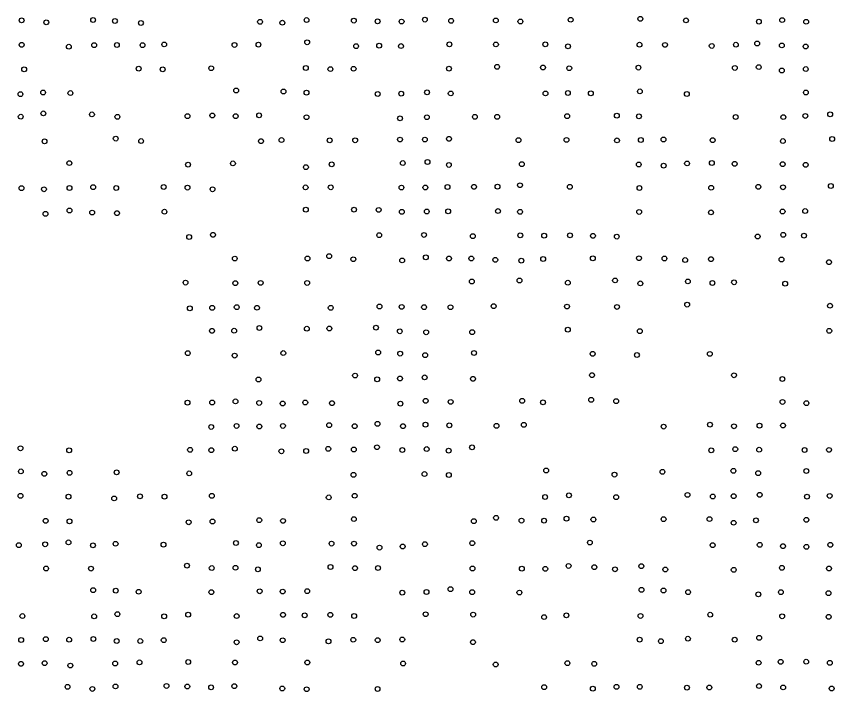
# Model space of a CAD drawing. Extents: x 20503438 to 20508873, y 7964251 to 7984667.
# Drawn here: x 20505711.3 to 20506049.9, y 7970033.4 to 7970312.9 of the extents above; entities that cross this region are included whole.
import ezdxf

# ---------------------------------------------------------------- set-up
doc = ezdxf.new("R2010")
doc.units = 0
doc.layers.add('SurSurveyPoints', color=7, linetype='Continuous')

msp = doc.modelspace()

# ---------------------------------------------------------------- linework, layer by layer
at = {"layer": 'SurSurveyPoints'}
for centre in [(20505713.5, 7970311.21), (20505723.71, 7970310.4), (20505743.08, 7970311.37), (20505752.11, 7970310.95), (20505762.87, 7970310.13), (20505812.16, 7970310.59), (20505821.39, 7970310.23), (20505831.41, 7970311.34), (20505850.97, 7970311.1), (20505860.79, 7970310.81), (20505870.72, 7970310.71), (20505880.36, 7970311.52), (20505891.2, 7970310.99), (20505909.7, 7970311.18), (20505919.88, 7970310.74), (20505940.69, 7970311.46), (20505969.49, 7970311.86), (20505988.38, 7970311.2), (20506018.56, 7970310.67), (20506028.2, 7970311.32), (20506038.11, 7970310.63), (20505713.54, 7970301.06), (20505733.02, 7970300.3), (20505743.52, 7970300.93), (20505752.93, 7970301.01), (20505763.55, 7970300.93), (20505772.51, 7970301.25), (20505801.58, 7970301.03), (20505811.48, 7970301.16), (20505831.66, 7970302.14), (20505851.89, 7970300.55), (20505861.46, 7970300.73), (20505870.47, 7970300.57), (20505890.5, 7970301.3), (20505909.75, 7970301.25), (20505930.18, 7970301.3), (20505939.58, 7970300.46), (20505969.17, 7970301.13), (20505979.69, 7970301.05), (20505999.04, 7970300.63), (20506009.04, 7970301.13), (20506017.83, 7970301.65), (20506028.02, 7970300.83), (20506037.9, 7970300.37), (20505714.57, 7970290.95), (20505761.95, 7970291.21), (20505771.88, 7970290.93), (20505791.96, 7970291.39), (20505831.11, 7970291.48), (20505841.26, 7970291.04), (20505850.86, 7970291.18), (20505890.31, 7970291.23), (20505910.23, 7970291.99), (20505929.21, 7970291.71), (20505940.09, 7970291.39), (20505968.71, 7970291.65), (20506008.62, 7970291.52), (20506018.49, 7970291.87), (20506028.03, 7970290.46), (20506037.94, 7970291.05), (20505713.01, 7970280.68), (20505722.39, 7970281.34), (20505733.69, 7970281.12), (20505802.28, 7970282.19), (20505821.84, 7970281.75), (20505831.38, 7970281.29), (20505860.83, 7970280.75), (20505870.57, 7970280.86), (20505881.26, 7970281.43), (20505891.05, 7970280.97), (20505930.26, 7970280.97), (20505939.53, 7970281.16), (20505949.02, 7970281), (20505969.32, 7970281.81), (20505988.73, 7970280.75), (20506038, 7970281.33), (20505722.51, 7970272.71), (20505713.14, 7970271.33), (20505742.59, 7970272.29), (20505753.14, 7970271.3), (20505782.16, 7970271.57), (20505792.4, 7970271.85), (20505802.05, 7970271.57), (20505811.76, 7970271.9), (20505831.39, 7970271.12), (20505870.08, 7970270.66), (20505881.19, 7970271.12), (20505901.05, 7970271.27), (20505910.24, 7970271.26), (20505939.21, 7970271.57), (20505959.78, 7970271.78), (20505968.92, 7970271.48), (20506008.93, 7970271.2), (20506028.65, 7970271.17), (20506037.77, 7970271.65), (20506048.03, 7970272.31), (20505723, 7970261.15), (20505752.45, 7970262.27), (20505762.94, 7970261.26), (20505812.56, 7970261.21), (20505821.02, 7970261.67), (20505840.96, 7970261.57), (20505851.49, 7970261.58), (20505870.06, 7970261.87), (20505880.36, 7970261.87), (20505890.35, 7970262.17), (20505919.11, 7970261.65), (20505938.94, 7970261.73), (20505959.86, 7970261.53), (20505969.68, 7970261.71), (20505979.06, 7970261.89), (20505999.42, 7970261.64), (20506028.49, 7970261.25), (20506048.89, 7970262.1), (20505881.43, 7970252.59), (20505733.26, 7970252.14), (20505782.37, 7970251.49), (20505800.93, 7970252.01), (20505831.14, 7970250.47), (20505841.8, 7970251.64), (20505871.2, 7970252.15), (20505890.29, 7970251.37), (20505920.48, 7970251.7), (20505968.85, 7970251.54), (20505979.15, 7970251.07), (20505988.84, 7970252), (20505999.09, 7970252.19), (20506008.54, 7970251.82), (20506028.4, 7970251.7), (20506037.89, 7970251.41), (20505743.09, 7970242.19), (20505772.3, 7970242.26), (20505831, 7970242.08), (20505841.4, 7970242.13), (20505880.56, 7970242.06), (20505889.72, 7970242.24), (20505900.66, 7970242.32), (20505910.39, 7970242.37), (20505919.71, 7970242.97), (20505940.34, 7970242.33), (20506018.31, 7970242.32), (20506028.52, 7970242.14), (20506048.33, 7970242.66), (20505713.46, 7970241.74), (20505722.74, 7970241.31), (20505733.31, 7970241.84), (20505752.65, 7970241.83), (20505782.16, 7970241.99), (20505792.51, 7970241.31), (20505870.65, 7970242.01), (20505969.12, 7970241.83), (20505998.82, 7970241.93), (20505733.33, 7970232.54), (20505772.59, 7970232.01), (20505831.11, 7970232.86), (20505851.05, 7970232.86), (20505861.25, 7970232.76), (20505870.84, 7970231.99), (20505881.13, 7970232.12), (20505890, 7970232.16), (20505910.62, 7970232.29), (20505919.74, 7970231.95), (20505969, 7970231.93), (20506028.36, 7970232.1), (20506037.72, 7970232.29), (20505723.38, 7970231.12), (20505742.71, 7970231.66), (20505752.98, 7970231.43), (20505998.72, 7970231.74), (20505792.68, 7970222.45), (20505861.47, 7970222.33), (20505880.01, 7970222.4), (20505900.17, 7970221.88), (20505919.82, 7970222.25), (20505929.69, 7970222.09), (20505940.4, 7970222.23), (20505949.89, 7970222.05), (20506018.06, 7970221.75), (20506028.62, 7970222.47), (20506037.2, 7970222.12), (20505782.81, 7970221.55), (20505959.74, 7970221.71), (20505801.69, 7970212.62), (20505831.78, 7970212.67), (20505840.74, 7970213.6), (20505850.75, 7970212.35), (20505870.98, 7970211.86), (20505880.77, 7970213.15), (20505890.32, 7970212.66), (20505899.55, 7970212.64), (20505909.48, 7970212.09), (20505920.25, 7970211.74), (20505929.31, 7970212.45), (20505949.84, 7970212.72), (20505968.95, 7970212.76), (20505979.47, 7970212.64), (20505988.03, 7970212.01), (20505998.73, 7970212.37), (20506027.91, 7970212.26), (20506047.57, 7970211.12), (20505781.34, 7970202.68), (20505801.94, 7970202.46), (20505812.41, 7970202.55), (20505831.63, 7970202.54), (20505899.8, 7970203.14), (20505919.5, 7970203.56), (20505939.49, 7970202.62), (20505959.05, 7970203.58), (20505969.51, 7970202.35), (20505989.18, 7970203.16), (20505999.32, 7970202.52), (20506008.28, 7970202.81), (20506029.44, 7970202.23), (20505783.11, 7970192.02), (20505792.36, 7970192.22), (20505802.51, 7970192.49), (20505810.9, 7970192.27), (20505841.4, 7970192.26), (20505861.58, 7970192.77), (20505870.75, 7970192.62), (20505880.02, 7970192.5), (20505890.96, 7970192.48), (20505908.82, 7970192.93), (20505939.16, 7970192.76), (20505959.85, 7970192.6), (20505988.85, 7970193.57), (20506047.97, 7970193.1), (20505792.28, 7970182.73), (20505801.44, 7970182.76), (20505811.88, 7970183.89), (20505831.5, 7970183.59), (20505840.84, 7970183.68), (20505860.11, 7970184.02), (20505869.96, 7970182.53), (20505880.89, 7970182.13), (20505899.92, 7970182.19), (20505939.5, 7970183.21), (20505969.27, 7970182.58), (20506047.67, 7970182.7), (20505782.25, 7970173.48), (20505801.65, 7970172.47), (20505821.77, 7970173.51), (20505861.02, 7970173.73), (20505870.11, 7970173.29), (20505880.48, 7970172.64), (20505900.67, 7970173.56), (20505949.76, 7970173.2), (20505968.09, 7970172.71), (20505998.24, 7970173.17), (20505851.47, 7970164.2), (20505949.52, 7970164.36), (20506008.27, 7970164.33), (20505811.51, 7970162.58), (20505860.6, 7970162.63), (20505870.05, 7970162.98), (20505880.25, 7970163.45), (20505900.26, 7970162.83), (20506028.27, 7970162.77), (20505949.14, 7970154.16), (20505782.16, 7970152.98), (20505792.36, 7970153.06), (20505802.02, 7970153.51), (20505811.8, 7970152.88), (20505821.52, 7970152.62), (20505830.86, 7970153.07), (20505841.94, 7970152.79), (20505870.23, 7970152.59), (20505880.69, 7970153.77), (20505891.03, 7970153.3), (20505920.62, 7970153.76), (20505929.24, 7970153.12), (20505959.49, 7970153.62), (20506028.32, 7970153.29), (20506038.21, 7970152.8), (20505860.74, 7970144.21), (20505998.3, 7970143.88), (20505791.96, 7970142.94), (20505802.44, 7970143.36), (20505811.86, 7970143.13), (20505821.62, 7970143.36), (20505840.73, 7970143.67), (20505851.32, 7970143.27), (20505871.31, 7970143.25), (20505880.59, 7970143.87), (20505890.47, 7970143.6), (20505909.97, 7970143.38), (20505921.29, 7970143.82), (20505979.13, 7970143.08), (20506008.26, 7970143.22), (20506018.79, 7970143.47), (20506028.55, 7970143.54), (20505713.03, 7970134.12), (20505801.72, 7970133.93), (20505840.38, 7970133.89), (20505860.52, 7970134.54), (20505881.1, 7970133.78), (20505899.88, 7970134.49), (20506008.77, 7970133.73), (20505733.18, 7970133.26), (20505783.2, 7970133.49), (20505792, 7970133.33), (20505820.99, 7970132.88), (20505831.22, 7970132.97), (20505850.96, 7970133.59), (20505871.04, 7970133.39), (20505890.18, 7970133.13), (20505998.84, 7970133.26), (20506018.66, 7970133.51), (20506037.45, 7970133.39), (20506047.58, 7970133.44), (20505713.21, 7970124.54), (20505733.34, 7970123.94), (20505752.81, 7970124.14), (20505782.86, 7970123.71), (20505930.53, 7970124.91), (20505978.64, 7970124.35), (20506008.01, 7970124.79), (20506018.24, 7970123.81), (20506038.19, 7970124.7), (20505722.89, 7970123.55), (20505850.84, 7970123.1), (20505880.22, 7970123.44), (20505890.25, 7970123.06), (20505958.82, 7970123.21), (20505713.04, 7970114.42), (20505732.92, 7970114.07), (20505762.47, 7970114.23), (20505772.63, 7970114.1), (20505792.21, 7970114.45), (20505840.57, 7970113.78), (20505851.31, 7970114.46), (20505930.09, 7970113.94), (20505939.95, 7970114.63), (20505959.52, 7970113.88), (20505988.99, 7970114.81), (20505999.46, 7970114.14), (20506008.1, 7970114.27), (20506018.86, 7970114.85), (20506038.46, 7970114.07), (20506047.84, 7970114.39), (20505751.81, 7970113.36), (20505723.47, 7970104.09), (20505733.33, 7970103.87), (20505782.63, 7970103.49), (20505792.49, 7970103.83), (20505811.83, 7970104.34), (20505821.67, 7970104.05), (20505850.99, 7970104.8), (20505900.62, 7970103.94), (20505909.81, 7970105.35), (20505920.33, 7970104.18), (20505929.68, 7970104.16), (20505938.93, 7970104.99), (20505950.08, 7970104.64), (20505979.12, 7970104.78), (20505998.13, 7970104.8), (20506008.09, 7970103.29), (20506017.33, 7970104.29), (20506038.2, 7970104.48), (20505712.33, 7970094), (20505723.25, 7970094.38), (20505732.9, 7970095.16), (20505743.02, 7970093.95), (20505752.39, 7970094.59), (20505772.23, 7970094.23), (20505802.17, 7970094.9), (20505811.68, 7970094.03), (20505821.59, 7970094.8), (20505841.75, 7970094.66), (20505851.04, 7970094.66), (20505871.17, 7970093.46), (20505880.37, 7970094.42), (20505899.96, 7970094.85), (20505948.63, 7970095.09), (20505999.42, 7970094.03), (20506018.9, 7970094.14), (20506028.53, 7970093.6), (20506038.21, 7970093.33), (20506048.11, 7970094.13), (20505861.57, 7970093.01), (20505723.63, 7970084.38), (20505742.2, 7970084.31), (20505781.91, 7970085.54), (20505792.17, 7970084.54), (20505802, 7970084.66), (20505811.27, 7970084.01), (20505841.31, 7970084.99), (20505851.46, 7970084.47), (20505860.96, 7970084.56), (20505900.04, 7970084.38), (20505920.48, 7970084.28), (20505930.17, 7970084.22), (20505939.82, 7970085.42), (20505950.46, 7970084.93), (20505959.01, 7970084.03), (20505969.9, 7970085.31), (20505979.82, 7970083.96), (20506008.14, 7970083.81), (20506028.07, 7970084.63), (20506047.56, 7970084.34), (20505743.09, 7970075.37), (20505752.46, 7970075.19), (20505761.92, 7970074.73), (20505792.02, 7970074.54), (20505812, 7970074.94), (20505821.52, 7970074.81), (20505831.68, 7970075), (20505871, 7970074.35), (20505881, 7970074.63), (20505890.96, 7970075.79), (20505899.9, 7970074.57), (20505919.46, 7970074.39), (20505969.97, 7970075.54), (20505979.07, 7970075.23), (20505989.26, 7970074.55), (20506018.32, 7970073.65), (20506027.66, 7970074.55), (20506047.33, 7970074.13), (20505713.83, 7970064.67), (20505743.51, 7970064.54), (20505753.14, 7970065.45), (20505772.48, 7970064.56), (20505782.41, 7970065.25), (20505802.48, 7970064.67), (20505821.65, 7970065.19), (20505830.62, 7970064.99), (20505841.23, 7970065.16), (20505851.1, 7970064.7), (20505880.67, 7970065.43), (20505900.35, 7970065.28), (20505929.68, 7970064.25), (20505938.9, 7970064.97), (20505969.56, 7970064.73), (20505998.42, 7970065.23), (20506028.17, 7970064.58), (20506047.42, 7970064.34), (20505713.32, 7970054.77), (20505723.54, 7970055.12), (20505733.2, 7970054.88), (20505743.2, 7970055.18), (20505752.85, 7970054.34), (20505762.59, 7970054.33), (20505772.31, 7970054.7), (20505802.46, 7970053.83), (20505812.22, 7970055.42), (20505821.52, 7970054.67), (20505840.49, 7970054.21), (20505850.72, 7970054.86), (20505860.84, 7970054.71), (20505871, 7970054.97), (20505900.24, 7970053.88), (20505969.22, 7970054.91), (20505978.01, 7970054.26), (20505989.19, 7970055.3), (20506008.55, 7970054.89), (20506018.64, 7970055.64), (20506027.55, 7970045.72), (20506038.14, 7970045.77), (20505713.26, 7970044.92), (20505723.02, 7970045.16), (20505733.67, 7970044.18), (20505752.21, 7970045.03), (20505762.27, 7970045.5), (20505782.44, 7970045.66), (20505801.79, 7970045.44), (20505831.72, 7970045.47), (20505871.34, 7970045.05), (20505909.66, 7970044.63), (20505939.32, 7970045.2), (20505950.43, 7970044.88), (20506018.44, 7970045.35), (20506047.91, 7970045.3), (20505752.34, 7970035.55), (20505773.47, 7970035.76), (20505782.05, 7970035.54), (20505801.5, 7970035.66), (20506018.59, 7970035.71), (20505732.52, 7970035.4), (20505742.78, 7970034.52), (20505791.9, 7970035.16), (20505821.35, 7970034.67), (20505831.44, 7970034.39), (20505860.79, 7970034.5), (20505929.73, 7970035.27), (20505949.84, 7970034.63), (20505959.62, 7970035.4), (20505969.26, 7970035.4), (20505988.78, 7970035.05), (20505998.05, 7970035.1), (20506028.61, 7970035.14), (20506048.66, 7970034.67)]:
    msp.add_circle(centre, 1, dxfattribs=at)

doc.saveas('drawing.dxf')
